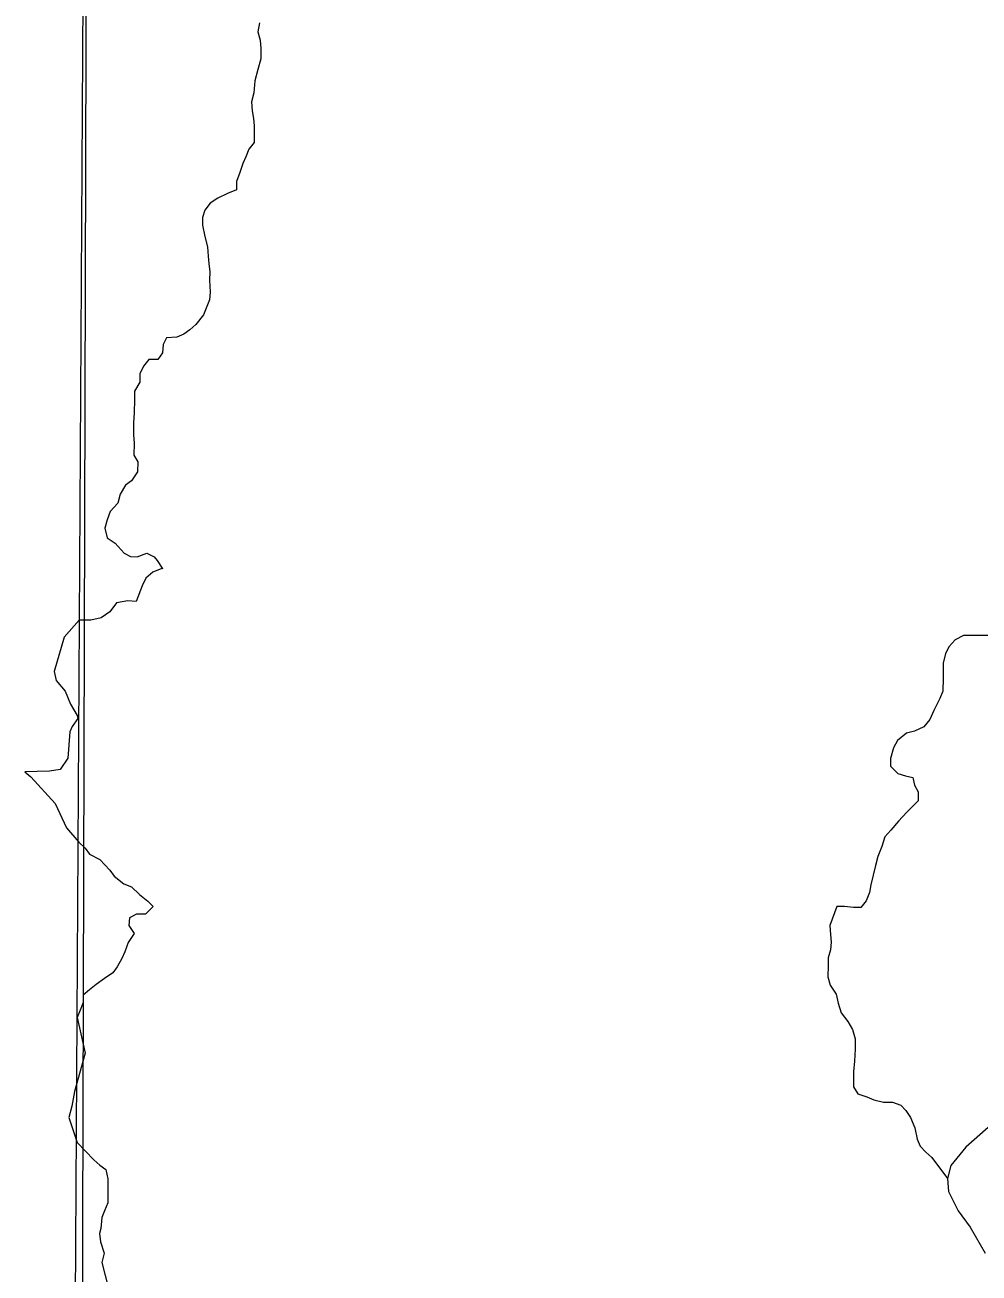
# Model space of a CAD drawing. Extents: x 553962 to 842807, y 8883888 to 9032388.
# Drawn here: x 607488 to 608778, y 8906788 to 8908475 of the extents above; entities that cross this region are included whole.
import ezdxf

# ---------------------------------------------------------------- set-up
doc = ezdxf.new("R2010")
doc.units = 0
doc.header["$LTSCALE"] = 200
doc.layers.add('6', color=7, linetype='Continuous', lineweight=13)

msp = doc.modelspace()

# ---------------------------------------------------------------- linework, layer by layer
at = {"layer": '6'}
for points in [[(607657.7, 8924743.3), (607574.2, 8909874.9), (607492.3, 8896026.7)], [(607805.2, 8908478.3), (607803.1, 8908466.1), (607806.1, 8908454.9), (607807, 8908443.7), (607806.9, 8908429.4), (607802.7, 8908415.2), (607798.6, 8908400), (607797.4, 8908383.7), (607794.3, 8908371.5), (607795.2, 8908359.2), (607797.2, 8908349.1), (607798.1, 8908338.9), (607798.1, 8908328.7), (607798, 8908316.4), (607790.8, 8908307.3), (607786.7, 8908297.2), (607782.5, 8908288), (607778.4, 8908275.8), (607774.2, 8908263.6), (607774.1, 8908252.4), (607761.9, 8908247.4), (607748.6, 8908241.4), (607738.4, 8908234.3), (607731.2, 8908225.2), (607728.1, 8908215), (607728, 8908204.8), (607731, 8908189.6), (607735, 8908175.3), (607735.9, 8908163), (607736.8, 8908152.8), (607737.8, 8908141.6), (607737.7, 8908130.4), (607738.6, 8908114.1), (607737.5, 8908104), (607729.2, 8908083.6), (607719, 8908070.5), (607710.8, 8908063.4), (607702.6, 8908057.3), (607693.4, 8908053.3), (607679.2, 8908052.4), (607675, 8908043.2), (607673.9, 8908032), (607667.8, 8908022.9), (607655.6, 8908023), (607648.4, 8908013.9), (607643.2, 8908003.7), (607643.2, 8907992.5), (607636, 8907980.3), (607635.9, 8907969.1), (607635.7, 8907950.8), (607634.6, 8907937.6), (607634.5, 8907921.3), (607635.5, 8907910.1), (607635.3, 8907893.8), (607640.4, 8907884.6), (607640.3, 8907871.3), (607632.1, 8907859.2), (607623.9, 8907853.1), (607616.7, 8907840.9)], [(607616.7, 8907840.9), (607613.5, 8907828.7), (607603.3, 8907817.6), (607599.1, 8907806.4), (607596, 8907795.2), (607599, 8907781.9), (607610.1, 8907774.8), (607622.2, 8907761.4), (607630.7, 8907756.6), (607639.9, 8907756.2), (607639.9, 8907756.2)], [(607639.9, 8907756.2), (607652.7, 8907761.3), (607662.8, 8907756.5), (607666.7, 8907751.4), (607673.7, 8907741.1), (607674.2, 8907740.4)], [(607674, 8907740.4), (607673, 8907740.4), (607660.8, 8907735.4), (607651.6, 8907727.3), (607646.4, 8907717.2), (607638.2, 8907695.8), (607627, 8907696.9), (607611.7, 8907693.9), (607602.5, 8907681.8), (607591.2, 8907673.7), (607576.9, 8907670.7), (607561.1, 8907670.8)], [(607561.1, 8907670.8), (607540.8, 8907647.7), (607527.6, 8907601.1), (607530.3, 8907589), (607542.1, 8907574.9), (607549.3, 8907557.3), (607558.7, 8907541.9), (607559.4, 8907537.7), (607551.8, 8907527), (607548.8, 8907519.6), (607545.9, 8907484.3), (607535.4, 8907468.7), (607521.3, 8907466.6), (607487.9, 8907465.6)], [(608805.3, 8907649.8), (608770.7, 8907650), (608757.5, 8907650.1), (608746.2, 8907644), (608738.1, 8907634.9), (608732.9, 8907625.8), (608729.8, 8907612.6), (608729.7, 8907602.4), (608729.6, 8907592.2), (608729.5, 8907574.9), (608725.4, 8907564.7), (608717.1, 8907548.5), (608711.9, 8907536.3), (608703.5, 8907526.3), (608691.2, 8907520.6), (608680.4, 8907517.7), (608668, 8907508), (608662.8, 8907497.9), (608658.7, 8907483.6), (608658.6, 8907473.5), (608668.7, 8907463.2), (608678.9, 8907460.1), (608689, 8907458), (608691, 8907447.8), (608696, 8907438.6), (608695.9, 8907426.4), (608688.8, 8907419.3), (608680.6, 8907411.2), (608669.3, 8907399), (608659, 8907386.9), (608650.8, 8907377.8), (608646.7, 8907364.6), (608641.5, 8907351.3), (608638.3, 8907339.1), (608635.2, 8907325.9), (608632.1, 8907312.7), (608630, 8907302.5), (608625.8, 8907291.3), (608618.6, 8907282.2), (608608.5, 8907282.3), (608596.3, 8907283.4), (608586.1, 8907283.4)], [(607487.9, 8907465.6), (607496, 8907458.9), (607528.6, 8907422.7), (607544.1, 8907390), (607560.9, 8907370.7)], [(607560.9, 8907370.7), (607569.2, 8907362.4), (607575.2, 8907354.2), (607589.4, 8907347), (607602.5, 8907332.7), (607608.6, 8907324.5), (607621.7, 8907314.2), (607631.9, 8907310.1), (607643, 8907299.8), (607654.1, 8907290.6), (607661.2, 8907283.4), (607650.9, 8907273.3), (607638.7, 8907273.4), (607629.5, 8907268.3), (607628.4, 8907258.1), (607635.5, 8907246.9), (607627.3, 8907234.7), (607623.1, 8907222.5), (607619, 8907213.4), (607612.8, 8907202.2), (607606.6, 8907194.1), (607595.4, 8907186), (607584.2, 8907177.9), (607575, 8907170.9), (607566.8, 8907163.8), (607566.7, 8907153.6), (607562.6, 8907143.5), (607558.4, 8907133.3), (607569.3, 8907085.4)], [(608586.1, 8907283.4), (608576.5, 8907257.8), (608577.4, 8907245.6), (608578.4, 8907235.4), (608577.3, 8907225.2), (608574.2, 8907214), (608574.1, 8907203.8), (608574, 8907188.6), (608577, 8907177.3), (608585, 8907165.1), (608588, 8907152.8), (608592, 8907139.6), (608601, 8907128.3), (608607.1, 8907117.1), (608611, 8907104.8), (608610.9, 8907090.6), (608609.8, 8907074.3), (608608.7, 8907060), (608608.6, 8907049.8), (608608.6, 8907039.7), (608614.6, 8907030.4), (608626.8, 8907026.3), (608635.9, 8907022.2), (608649.1, 8907019), (608661.3, 8907018.9), (608672.5, 8907014.8), (608679.5, 8907007.6), (608685.6, 8906998.4), (608691.6, 8906984.1), (608694.5, 8906968.8), (608698.5, 8906959.7), (608706.6, 8906951.5), (608714.7, 8906944.3), (608735.6, 8906915.7)], [(607569.3, 8907085.4), (607554.8, 8907033.5), (607551.4, 8907013.4), (607547.1, 8906998.4), (607558.5, 8906964.3)], [(608798.4, 8906991.7), (608760.4, 8906958.1), (608740, 8906933.3), (608735.6, 8906915.7), (608737.1, 8906898.2), (608750.2, 8906871.9), (608766.2, 8906850), (608786.7, 8906814.9)], [(607558.5, 8906964.3), (607581, 8906941.1), (607589, 8906933.9), (607597.1, 8906927.8), (607600.1, 8906915.5), (607600, 8906905.3), (607600, 8906893.1), (607599.9, 8906882.9), (607595.7, 8906872), (607592.1, 8906863.3), (607590.5, 8906848.3), (607588.9, 8906841.3), (607590.3, 8906830.4), (607595, 8906814.9), (607592.1, 8906802.2), (607605.5, 8906749.4), (607604.9, 8906669.2)]]:
    msp.add_lwpolyline(points, dxfattribs=at)
msp.add_lwpolyline([(618535.2, 8909853.3), (607574.3, 8909890.7), (607543.3, 8898835.3), (618504.2, 8898795.8)], close=True, dxfattribs=at)

doc.saveas('drawing.dxf')
